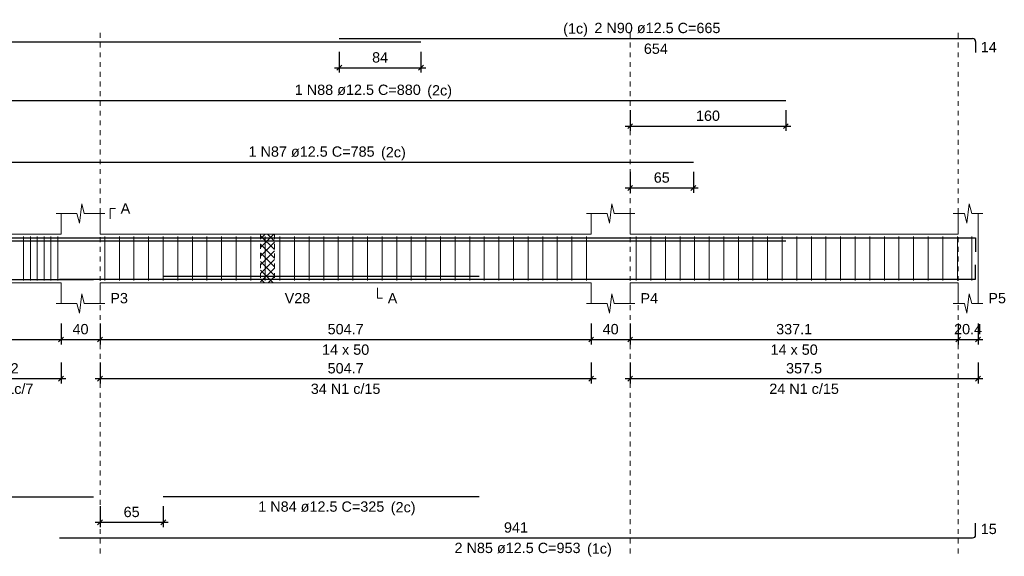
# Model space of a CAD drawing. Header units: millimetres. Extents: x 10 to 1250, y -62 to 528.
# Tile 811 of 909: x 710 to 731, y 165 to 176. Entities that reach past the tile are written whole.
import ezdxf

# ---------------------------------------------------------------- set-up
doc = ezdxf.new("R2010")
doc.units = ezdxf.units.MM
doc.header["$LTSCALE"] = 0.05
doc.linetypes.add('DOT', pattern=[6.35, 0, -6.35])
for name, color, linetype, lineweight in [('Descrição da armadura', 7, 'Continuous', 5), ('DT-Arm complementar', 5, 'Continuous', 5), ('DT-Barras na forma', 2, 'Continuous', 30), ('DT-Barras rebatidas', 2, 'Continuous', 30), ('DT-Cotas', 9, 'Continuous', 5), ('DT-Forma', 5, 'Continuous', 5), ('DT-Hachura intersecção vigas', 9, 'Continuous', 5), ('DT-Pontilhado', 9, 'DOT', 5), ('DT-Textos', 7, 'Continuous', 5), ('Textos armaduras', 7, 'Continuous', 5)]:
    doc.layers.add(name, color=color, linetype=linetype, lineweight=lineweight)
doc.styles.add('Arial', font='arial.ttf')
doc.styles.get("Standard").update_dxf_attribs({"font": 'arial.ttf'})
doc.dimstyles.new('UM_50.000000', dxfattribs={"dimtxt": 0.18, "dimasz": 0.1, "dimexe": 0.1, "dimexo": 0.2, "dimgap": 0.1, "dimtad": 1, "dimdec": 1, "dimlfac": 50, "dimzin": 0, "dimdsep": 46, "dimtxsty": 'Standard', "dimblk": 'OBLIQUE', "dimcen": 0.09, "dimdle": 0.1, "dimadec": 1, "dimazin": 2, "dimtfac": 1, "dimtdec": 1, "dimtofl": 0, "dimtmove": 0, "dimatfit": 3, "dimldrblk": 'OBLIQUE', "dimfxl": 1, "dimtolj": 1, "dimarcsym": 1})

# ---------------------------------------------------------------- blocks, each defined once
blk = doc.blocks.new('_Oblique')
at = {"color": 0, "linetype": 'ByBlock', "lineweight": -2}
blk.add_line((-0.5, -0.5), (0.5, 0.5), dxfattribs=at)
blk = doc.blocks.new('*D2125')
at = {"layer": 'Defpoints', "color": 0, "transparency": 16777216}
for p in [(703.705, 170.05), (711.307, 170.05), (711.307, 169.52)]:
    blk.add_point(p, dxfattribs=at)
at = {"layer": 'DT-Cotas', "color": 0, "lineweight": -2, "transparency": 16777216}
for p, q in [((703.705, 169.85), (703.705, 169.42)), ((711.307, 169.85), (711.307, 169.42)), ((703.605, 169.52), (711.407, 169.52))]:
    blk.add_line(p, q, dxfattribs=at)
at = {"layer": 'DT-Cotas', "color": 0, "lineweight": -2, "transparency": 16777216, "xscale": 0.1, "yscale": 0.1, "zscale": 0.1, "rotation": 180}
blk.add_blockref('_Oblique', (703.705, 169.52), dxfattribs=at)
at = {"layer": 'DT-Cotas', "color": 0, "lineweight": -2, "transparency": 16777216, "xscale": 0.1, "yscale": 0.1, "zscale": 0.1}
blk.add_blockref('_Oblique', (711.307, 169.52), dxfattribs=at)
at = {"layer": 'DT-Cotas', "transparency": 16777216, "insert": (707.506, 169.732), "char_height": 0.2118, "attachment_point": 5, "rotation": 0.0057, "style": 'Arial'}
blk.add_mtext('\\A1;380.1', dxfattribs=at)
blk = doc.blocks.new('*D2126')
at = {"layer": 'Defpoints', "color": 0, "transparency": 16777216}
for p in [(711.307, 170.05), (712.107, 170.05), (712.107, 169.52)]:
    blk.add_point(p, dxfattribs=at)
at = {"layer": 'DT-Cotas', "color": 0, "lineweight": -2, "transparency": 16777216}
for p, q in [((711.307, 169.85), (711.307, 169.42)), ((712.107, 169.85), (712.107, 169.42)), ((711.207, 169.52), (712.207, 169.52))]:
    blk.add_line(p, q, dxfattribs=at)
at = {"layer": 'DT-Cotas', "color": 0, "lineweight": -2, "transparency": 16777216, "xscale": 0.1, "yscale": 0.1, "zscale": 0.1, "rotation": 180}
blk.add_blockref('_Oblique', (711.307, 169.52), dxfattribs=at)
at = {"layer": 'DT-Cotas', "color": 0, "lineweight": -2, "transparency": 16777216, "xscale": 0.1, "yscale": 0.1, "zscale": 0.1}
blk.add_blockref('_Oblique', (712.107, 169.52), dxfattribs=at)
at = {"layer": 'DT-Cotas', "transparency": 16777216, "insert": (711.707, 169.732), "char_height": 0.2118, "attachment_point": 5, "rotation": 0.0057, "style": 'Arial'}
blk.add_mtext('\\A1;40', dxfattribs=at)
blk = doc.blocks.new('*D2127')
at = {"layer": 'Defpoints', "color": 0, "transparency": 16777216}
for p in [(712.107, 170.05), (722.202, 170.05), (722.202, 169.52)]:
    blk.add_point(p, dxfattribs=at)
at = {"layer": 'DT-Cotas', "color": 0, "lineweight": -2, "transparency": 16777216}
for p, q in [((712.107, 169.85), (712.107, 169.42)), ((722.202, 169.85), (722.202, 169.42)), ((712.007, 169.52), (722.302, 169.52))]:
    blk.add_line(p, q, dxfattribs=at)
at = {"layer": 'DT-Cotas', "color": 0, "lineweight": -2, "transparency": 16777216, "xscale": 0.1, "yscale": 0.1, "zscale": 0.1, "rotation": 180}
blk.add_blockref('_Oblique', (712.107, 169.52), dxfattribs=at)
at = {"layer": 'DT-Cotas', "color": 0, "lineweight": -2, "transparency": 16777216, "xscale": 0.1, "yscale": 0.1, "zscale": 0.1}
blk.add_blockref('_Oblique', (722.202, 169.52), dxfattribs=at)
at = {"layer": 'DT-Cotas', "transparency": 16777216, "insert": (717.155, 169.732), "char_height": 0.2118, "attachment_point": 5, "rotation": 0.0057, "style": 'Arial'}
blk.add_mtext('\\A1;504.7', dxfattribs=at)
blk = doc.blocks.new('*D2128')
at = {"layer": 'Defpoints', "color": 0, "transparency": 16777216}
for p in [(722.202, 170.05), (723.002, 170.05), (723.002, 169.52)]:
    blk.add_point(p, dxfattribs=at)
at = {"layer": 'DT-Cotas', "color": 0, "lineweight": -2, "transparency": 16777216}
for p, q in [((722.202, 169.85), (722.202, 169.42)), ((723.002, 169.85), (723.002, 169.42)), ((722.102, 169.52), (723.102, 169.52))]:
    blk.add_line(p, q, dxfattribs=at)
at = {"layer": 'DT-Cotas', "color": 0, "lineweight": -2, "transparency": 16777216, "xscale": 0.1, "yscale": 0.1, "zscale": 0.1, "rotation": 180}
blk.add_blockref('_Oblique', (722.202, 169.52), dxfattribs=at)
at = {"layer": 'DT-Cotas', "color": 0, "lineweight": -2, "transparency": 16777216, "xscale": 0.1, "yscale": 0.1, "zscale": 0.1}
blk.add_blockref('_Oblique', (723.002, 169.52), dxfattribs=at)
at = {"layer": 'DT-Cotas', "transparency": 16777216, "insert": (722.602, 169.732), "char_height": 0.2118, "attachment_point": 5, "rotation": 0.0057, "style": 'Arial'}
blk.add_mtext('\\A1;40', dxfattribs=at)
blk = doc.blocks.new('*D2129')
at = {"layer": 'Defpoints', "color": 0, "transparency": 16777216}
for p in [(723.002, 170.05), (729.744, 170.05), (729.744, 169.52)]:
    blk.add_point(p, dxfattribs=at)
at = {"layer": 'DT-Cotas', "color": 0, "lineweight": -2, "transparency": 16777216}
for p, q in [((723.002, 169.85), (723.002, 169.42)), ((729.744, 169.85), (729.744, 169.42)), ((722.902, 169.52), (729.844, 169.52))]:
    blk.add_line(p, q, dxfattribs=at)
at = {"layer": 'DT-Cotas', "color": 0, "lineweight": -2, "transparency": 16777216, "xscale": 0.1, "yscale": 0.1, "zscale": 0.1, "rotation": 180}
blk.add_blockref('_Oblique', (723.002, 169.52), dxfattribs=at)
at = {"layer": 'DT-Cotas', "color": 0, "lineweight": -2, "transparency": 16777216, "xscale": 0.1, "yscale": 0.1, "zscale": 0.1}
blk.add_blockref('_Oblique', (729.744, 169.52), dxfattribs=at)
at = {"layer": 'DT-Cotas', "transparency": 16777216, "insert": (726.373, 169.732), "char_height": 0.2118, "attachment_point": 5, "rotation": 0.0057, "style": 'Arial'}
blk.add_mtext('\\A1;337.1', dxfattribs=at)
blk = doc.blocks.new('*D2130')
at = {"layer": 'Defpoints', "color": 0, "transparency": 16777216}
for p in [(729.744, 170.05), (730.152, 170.05), (730.152, 169.52)]:
    blk.add_point(p, dxfattribs=at)
at = {"layer": 'DT-Cotas', "color": 0, "lineweight": -2, "transparency": 16777216}
for p, q in [((729.744, 169.85), (729.744, 169.42)), ((730.152, 169.85), (730.152, 169.42)), ((729.644, 169.52), (730.252, 169.52))]:
    blk.add_line(p, q, dxfattribs=at)
at = {"layer": 'DT-Cotas', "color": 0, "lineweight": -2, "transparency": 16777216, "xscale": 0.1, "yscale": 0.1, "zscale": 0.1, "rotation": 180}
blk.add_blockref('_Oblique', (729.744, 169.52), dxfattribs=at)
at = {"layer": 'DT-Cotas', "color": 0, "lineweight": -2, "transparency": 16777216, "xscale": 0.1, "yscale": 0.1, "zscale": 0.1}
blk.add_blockref('_Oblique', (730.152, 169.52), dxfattribs=at)
at = {"layer": 'DT-Cotas', "transparency": 16777216, "insert": (729.948, 169.732), "char_height": 0.2118, "attachment_point": 5, "rotation": 0.0057, "style": 'Arial'}
blk.add_mtext('\\A1;20.4', dxfattribs=at)
blk = doc.blocks.new('*D2132')
at = {"layer": 'Defpoints', "color": 0, "transparency": 16777216}
for p in [(709.067, 169.245), (711.307, 169.245), (711.307, 168.716)]:
    blk.add_point(p, dxfattribs=at)
at = {"layer": 'DT-Cotas', "color": 0, "lineweight": -2, "transparency": 16777216}
for p, q in [((709.067, 169.045), (709.067, 168.616)), ((711.307, 169.045), (711.307, 168.616)), ((708.967, 168.716), (711.407, 168.716))]:
    blk.add_line(p, q, dxfattribs=at)
at = {"layer": 'DT-Cotas', "color": 0, "lineweight": -2, "transparency": 16777216, "xscale": 0.1, "yscale": 0.1, "zscale": 0.1, "rotation": 180}
blk.add_blockref('_Oblique', (709.067, 168.716), dxfattribs=at)
at = {"layer": 'DT-Cotas', "color": 0, "lineweight": -2, "transparency": 16777216, "xscale": 0.1, "yscale": 0.1, "zscale": 0.1}
blk.add_blockref('_Oblique', (711.307, 168.716), dxfattribs=at)
at = {"layer": 'DT-Cotas', "transparency": 16777216, "insert": (710.187, 168.927), "char_height": 0.2118, "attachment_point": 5, "rotation": 0.0057, "style": 'Arial'}
blk.add_mtext('\\A1;112', dxfattribs=at)
blk = doc.blocks.new('*D2134')
at = {"layer": 'Defpoints', "color": 0, "transparency": 16777216}
for p in [(712.107, 169.245), (722.202, 169.245), (722.202, 168.716)]:
    blk.add_point(p, dxfattribs=at)
at = {"layer": 'DT-Cotas', "color": 0, "lineweight": -2, "transparency": 16777216}
for p, q in [((712.107, 169.045), (712.107, 168.616)), ((722.202, 169.045), (722.202, 168.616)), ((712.007, 168.716), (722.302, 168.716))]:
    blk.add_line(p, q, dxfattribs=at)
at = {"layer": 'DT-Cotas', "color": 0, "lineweight": -2, "transparency": 16777216, "xscale": 0.1, "yscale": 0.1, "zscale": 0.1, "rotation": 180}
blk.add_blockref('_Oblique', (712.107, 168.716), dxfattribs=at)
at = {"layer": 'DT-Cotas', "color": 0, "lineweight": -2, "transparency": 16777216, "xscale": 0.1, "yscale": 0.1, "zscale": 0.1}
blk.add_blockref('_Oblique', (722.202, 168.716), dxfattribs=at)
at = {"layer": 'DT-Cotas', "transparency": 16777216, "insert": (717.155, 168.927), "char_height": 0.2118, "attachment_point": 5, "rotation": 0.0057, "style": 'Arial'}
blk.add_mtext('\\A1;504.7', dxfattribs=at)
blk = doc.blocks.new('*D2135')
at = {"layer": 'Defpoints', "color": 0, "transparency": 16777216}
for p in [(723.002, 169.245), (730.152, 169.245), (730.152, 168.716)]:
    blk.add_point(p, dxfattribs=at)
at = {"layer": 'DT-Cotas', "color": 0, "lineweight": -2, "transparency": 16777216}
for p, q in [((723.002, 169.045), (723.002, 168.616)), ((730.152, 169.045), (730.152, 168.616)), ((722.902, 168.716), (730.252, 168.716))]:
    blk.add_line(p, q, dxfattribs=at)
at = {"layer": 'DT-Cotas', "color": 0, "lineweight": -2, "transparency": 16777216, "xscale": 0.1, "yscale": 0.1, "zscale": 0.1, "rotation": 180}
blk.add_blockref('_Oblique', (723.002, 168.716), dxfattribs=at)
at = {"layer": 'DT-Cotas', "color": 0, "lineweight": -2, "transparency": 16777216, "xscale": 0.1, "yscale": 0.1, "zscale": 0.1}
blk.add_blockref('_Oblique', (730.152, 168.716), dxfattribs=at)
at = {"layer": 'DT-Cotas', "transparency": 16777216, "insert": (726.577, 168.927), "char_height": 0.2118, "attachment_point": 5, "rotation": 0.0057, "style": 'Arial'}
blk.add_mtext('\\A1;357.5', dxfattribs=at)
blk = doc.blocks.new('*D2136')
at = {"layer": 'Defpoints', "color": 0, "transparency": 16777216}
for p in [(712.107, 166.291), (713.407, 166.291), (712.107, 165.761)]:
    blk.add_point(p, dxfattribs=at)
at = {"layer": 'DT-Cotas', "color": 0, "lineweight": -2, "transparency": 16777216}
for p, q in [((712.107, 166.091), (712.107, 165.661)), ((713.407, 166.091), (713.407, 165.661)), ((713.507, 165.761), (712.007, 165.761))]:
    blk.add_line(p, q, dxfattribs=at)
at = {"layer": 'DT-Cotas', "color": 0, "lineweight": -2, "transparency": 16777216, "xscale": 0.1, "yscale": 0.1, "zscale": 0.1, "rotation": 180}
blk.add_blockref('_Oblique', (712.107, 165.761), dxfattribs=at)
at = {"layer": 'DT-Cotas', "color": 0, "lineweight": -2, "transparency": 16777216, "xscale": 0.1, "yscale": 0.1, "zscale": 0.1}
blk.add_blockref('_Oblique', (713.407, 165.761), dxfattribs=at)
at = {"layer": 'DT-Cotas', "transparency": 16777216, "insert": (712.757, 165.973), "char_height": 0.2118, "attachment_point": 5, "rotation": 0.0057, "style": 'Arial'}
blk.add_mtext('\\A1;65', dxfattribs=at)
blk = doc.blocks.new('*D2137')
at = {"layer": 'Defpoints', "color": 0, "transparency": 16777216}
for p in [(723.002, 173.166), (724.302, 173.166), (724.302, 172.636)]:
    blk.add_point(p, dxfattribs=at)
at = {"layer": 'DT-Cotas', "color": 0, "lineweight": -2, "transparency": 16777216}
for p, q in [((723.002, 172.966), (723.002, 172.536)), ((724.302, 172.966), (724.302, 172.536)), ((722.902, 172.636), (724.402, 172.636))]:
    blk.add_line(p, q, dxfattribs=at)
at = {"layer": 'DT-Cotas', "color": 0, "lineweight": -2, "transparency": 16777216, "xscale": 0.1, "yscale": 0.1, "zscale": 0.1, "rotation": 180}
blk.add_blockref('_Oblique', (723.002, 172.636), dxfattribs=at)
at = {"layer": 'DT-Cotas', "color": 0, "lineweight": -2, "transparency": 16777216, "xscale": 0.1, "yscale": 0.1, "zscale": 0.1}
blk.add_blockref('_Oblique', (724.302, 172.636), dxfattribs=at)
at = {"layer": 'DT-Cotas', "transparency": 16777216, "insert": (723.652, 172.848), "char_height": 0.2118, "attachment_point": 5, "rotation": 0.0057, "style": 'Arial'}
blk.add_mtext('\\A1;65', dxfattribs=at)
blk = doc.blocks.new('*D2138')
at = {"layer": 'Defpoints', "color": 0, "transparency": 16777216}
for p in [(723.002, 174.437), (726.202, 174.437), (726.202, 173.907)]:
    blk.add_point(p, dxfattribs=at)
at = {"layer": 'DT-Cotas', "color": 0, "lineweight": -2, "transparency": 16777216}
for p, q in [((723.002, 174.237), (723.002, 173.807)), ((726.202, 174.237), (726.202, 173.807)), ((722.902, 173.907), (726.302, 173.907))]:
    blk.add_line(p, q, dxfattribs=at)
at = {"layer": 'DT-Cotas', "color": 0, "lineweight": -2, "transparency": 16777216, "xscale": 0.1, "yscale": 0.1, "zscale": 0.1, "rotation": 180}
blk.add_blockref('_Oblique', (723.002, 173.907), dxfattribs=at)
at = {"layer": 'DT-Cotas', "color": 0, "lineweight": -2, "transparency": 16777216, "xscale": 0.1, "yscale": 0.1, "zscale": 0.1}
blk.add_blockref('_Oblique', (726.202, 173.907), dxfattribs=at)
at = {"layer": 'DT-Cotas', "transparency": 16777216, "insert": (724.602, 174.119), "char_height": 0.2118, "attachment_point": 5, "rotation": 0.0057, "style": 'Arial'}
blk.add_mtext('\\A1;160', dxfattribs=at)
blk = doc.blocks.new('*D2139')
at = {"layer": 'Defpoints', "color": 0, "transparency": 16777216}
for p in [(717.024, 175.637), (718.704, 175.637), (718.704, 175.107)]:
    blk.add_point(p, dxfattribs=at)
at = {"layer": 'DT-Cotas', "color": 0, "lineweight": -2, "transparency": 16777216}
for p, q in [((717.024, 175.437), (717.024, 175.007)), ((718.704, 175.437), (718.704, 175.007)), ((716.924, 175.107), (718.804, 175.107))]:
    blk.add_line(p, q, dxfattribs=at)
at = {"layer": 'DT-Cotas', "color": 0, "lineweight": -2, "transparency": 16777216, "xscale": 0.1, "yscale": 0.1, "zscale": 0.1, "rotation": 180}
blk.add_blockref('_Oblique', (717.024, 175.107), dxfattribs=at)
at = {"layer": 'DT-Cotas', "color": 0, "lineweight": -2, "transparency": 16777216, "xscale": 0.1, "yscale": 0.1, "zscale": 0.1}
blk.add_blockref('_Oblique', (718.704, 175.107), dxfattribs=at)
at = {"layer": 'DT-Cotas', "transparency": 16777216, "insert": (717.864, 175.319), "char_height": 0.2118, "attachment_point": 5, "rotation": 0.0057, "style": 'Arial'}
blk.add_mtext('\\A1;84', dxfattribs=at)

msp = doc.modelspace()

# ---------------------------------------------------------------- hatches: boundary and pattern name
at = {"layer": 'DT-Hachura intersecção vigas', "linetype": 'Continuous'}
h = msp.add_hatch(dxfattribs=at)
h.set_pattern_fill('ANSI37', color=256, style=0)
h.set_pattern_definition([(45, (633.59027, 120.002), (-0.08838835, 0.08838835), []), (135, (633.59027, 120.002), (-0.08838835, -0.08838835), [])])
h.paths.add_polyline_path([(715.4045, 170.6853), (715.6905, 170.6853), (715.6905, 171.6853), (715.4045, 171.6853), (715.4045, 170.6853)])

# ---------------------------------------------------------------- linework, layer by layer
at = {"layer": 'DT-Arm complementar'}
for p, q in [((710.5373, 170.7353), (710.5373, 171.6353)), ((710.6773, 170.7353), (710.6773, 171.6353)), ((710.8173, 170.7353), (710.8173, 171.6353)), ((710.9573, 170.7353), (710.9573, 171.6353)), ((711.0973, 170.7353), (711.0973, 171.6353)), ((711.2373, 170.7353), (711.2373, 171.6353)), ((712.2047, 170.7353), (712.2047, 171.6353)), ((712.5047, 170.7353), (712.5047, 171.6353)), ((712.8047, 170.7353), (712.8047, 171.6353)), ((713.1047, 170.7353), (713.1047, 171.6353)), ((713.4047, 170.7353), (713.4047, 171.6353)), ((713.7047, 170.7353), (713.7047, 171.6353)), ((714.0047, 170.7353), (714.0047, 171.6353)), ((714.3047, 170.7353), (714.3047, 171.6353)), ((714.6047, 170.7353), (714.6047, 171.6353)), ((714.9047, 170.7353), (714.9047, 171.6353)), ((715.2047, 170.7353), (715.2047, 171.6353)), ((715.5047, 170.7353), (715.5047, 171.6353)), ((715.8047, 170.7353), (715.8047, 171.6353)), ((716.1047, 170.7353), (716.1047, 171.6353)), ((716.4047, 170.7353), (716.4047, 171.6353)), ((716.7047, 170.7353), (716.7047, 171.6353)), ((717.0047, 170.7353), (717.0047, 171.6353)), ((717.3047, 170.7353), (717.3047, 171.6353)), ((717.6047, 170.7353), (717.6047, 171.6353)), ((717.9047, 170.7353), (717.9047, 171.6353)), ((718.2047, 170.7353), (718.2047, 171.6353)), ((718.5047, 170.7353), (718.5047, 171.6353)), ((718.8047, 170.7353), (718.8047, 171.6353)), ((719.1047, 170.7353), (719.1047, 171.6353)), ((719.4047, 170.7353), (719.4047, 171.6353)), ((719.7047, 170.7353), (719.7047, 171.6353)), ((720.0047, 170.7353), (720.0047, 171.6353)), ((720.3047, 170.7353), (720.3047, 171.6353)), ((720.6047, 170.7353), (720.6047, 171.6353)), ((720.9047, 170.7353), (720.9047, 171.6353)), ((721.2047, 170.7353), (721.2047, 171.6353)), ((721.5047, 170.7353), (721.5047, 171.6353)), ((721.8047, 170.7353), (721.8047, 171.6353)), ((722.1047, 170.7353), (722.1047, 171.6353)), ((723.1272, 170.7353), (723.1272, 171.6353)), ((723.4272, 170.7353), (723.4272, 171.6353)), ((723.7272, 170.7353), (723.7272, 171.6353)), ((724.0272, 170.7353), (724.0272, 171.6353)), ((724.3272, 170.7353), (724.3272, 171.6353)), ((724.6272, 170.7353), (724.6272, 171.6353)), ((724.9272, 170.7353), (724.9272, 171.6353)), ((725.2272, 170.7353), (725.2272, 171.6353)), ((725.5272, 170.7353), (725.5272, 171.6353)), ((725.8272, 170.7353), (725.8272, 171.6353)), ((726.1272, 170.7353), (726.1272, 171.6353)), ((726.4272, 170.7353), (726.4272, 171.6353)), ((726.7272, 170.7353), (726.7272, 171.6353)), ((727.0272, 170.7353), (727.0272, 171.6353)), ((727.3272, 170.7353), (727.3272, 171.6353)), ((727.6272, 170.7353), (727.6272, 171.6353)), ((727.9272, 170.7353), (727.9272, 171.6353)), ((728.2272, 170.7353), (728.2272, 171.6353)), ((728.5272, 170.7353), (728.5272, 171.6353)), ((728.8272, 170.7353), (728.8272, 171.6353)), ((729.1272, 170.7353), (729.1272, 171.6353)), ((729.4272, 170.7353), (729.4272, 171.6353)), ((729.7272, 170.7353), (729.7272, 171.6353)), ((730.0272, 170.7353), (730.0272, 171.6353))]:
    msp.add_line(p, q, dxfattribs=at)
at = {"layer": 'DT-Barras na forma'}
for points in [[(694.7035, 171.6128), (718.7035, 171.6128)], [(717.0235, 171.6128), (730.1023, 171.6128), (730.1023, 171.3253)], [(708.6073, 171.5478), (724.3021, 171.5478)], [(708.6073, 171.5478), (726.2021, 171.5478)], [(694.7035, 170.9953), (694.7035, 170.7553), (711.9744, 170.7553)], [(711.2733, 170.7578), (730.1023, 170.7578), (730.1023, 171.0578)], [(713.4073, 170.8228), (719.9021, 170.8228)]]:
    msp.add_lwpolyline(points, dxfattribs=at)
at = {"layer": 'DT-Barras rebatidas'}
for p, q in [((717.0235, 175.7076), (730.0398, 175.7076)), ((694.7035, 175.637), (718.7035, 175.637)), ((730.1023, 175.6451), (730.1023, 175.4201)), ((708.6073, 174.4368), (726.2021, 174.4368)), ((708.6073, 173.166), (724.3021, 173.166)), ((694.7535, 166.2883), (711.9744, 166.2883)), ((713.4073, 166.2908), (719.9021, 166.2908)), ((730.1023, 165.5036), (730.1023, 165.7411)), ((711.2733, 165.4411), (730.0398, 165.4411))]:
    msp.add_line(p, q, dxfattribs=at)
for centre, start, end in [((730.0398, 175.6451), 0, 90), ((730.0398, 165.5036), 270, 0)]:
    msp.add_arc(centre, 0.0625, start, end, dxfattribs=at)
at = {"layer": 'DT-Forma'}
for p, q in [((711.6823, 171.9089), (711.7323, 172.3089)), ((711.7323, 172.3089), (711.7823, 172.1089)), ((722.5771, 171.9089), (722.6271, 172.3089)), ((722.6271, 172.3089), (722.6771, 172.1089)), ((729.923, 171.9089), (729.973, 172.3089)), ((729.973, 172.3089), (730.023, 172.1089)), ((711.2073, 172.1089), (711.6323, 172.1089)), ((711.3073, 171.6853), (711.3073, 172.1089)), ((711.6323, 172.1089), (711.6823, 171.9089)), ((711.7823, 172.1089), (712.2073, 172.1089)), ((712.1073, 172.1089), (712.1073, 171.6853)), ((722.1021, 172.1089), (722.5271, 172.1089)), ((722.2021, 171.6853), (722.2021, 172.1089)), ((722.5271, 172.1089), (722.5771, 171.9089)), ((722.6771, 172.1089), (723.1021, 172.1089)), ((723.0021, 172.1089), (723.0021, 171.6853)), ((729.6438, 172.1089), (729.873, 172.1089)), ((729.7438, 171.6853), (729.7438, 172.1089)), ((729.873, 172.1089), (729.923, 171.9089)), ((730.023, 172.1089), (730.2523, 172.1089)), ((730.1523, 172.1089), (730.1523, 171.6853)), ((703.7047, 171.6853), (711.3073, 171.6853)), ((712.1073, 171.6853), (715.4045, 171.6853)), ((715.4045, 171.6853), (715.6905, 171.6853)), ((715.6905, 171.6853), (722.2021, 171.6853)), ((723.0021, 171.6853), (729.7438, 171.6853)), ((703.7047, 170.6853), (711.3073, 170.6853)), ((711.3073, 170.6853), (711.3073, 170.2617)), ((712.1073, 170.2617), (712.1073, 170.6853)), ((712.1073, 170.6853), (715.4045, 170.6853)), ((715.4045, 170.6853), (715.6905, 170.6853)), ((715.6905, 170.6853), (722.2021, 170.6853)), ((722.2021, 170.6853), (722.2021, 170.2617)), ((723.0021, 170.2617), (723.0021, 170.6853)), ((723.0021, 170.6853), (729.7438, 170.6853)), ((729.7438, 170.6853), (729.7438, 170.2617)), ((730.1523, 170.2617), (730.1523, 170.6853)), ((711.6823, 170.0617), (711.7323, 170.4617)), ((711.7323, 170.4617), (711.7823, 170.2617)), ((722.5771, 170.0617), (722.6271, 170.4617)), ((722.6271, 170.4617), (722.6771, 170.2617)), ((729.923, 170.0617), (729.973, 170.4617)), ((729.973, 170.4617), (730.023, 170.2617)), ((711.2073, 170.2617), (711.6323, 170.2617)), ((711.6323, 170.2617), (711.6823, 170.0617)), ((711.7823, 170.2617), (712.2073, 170.2617)), ((722.1021, 170.2617), (722.5271, 170.2617)), ((722.5271, 170.2617), (722.5771, 170.0617)), ((722.6771, 170.2617), (723.1021, 170.2617)), ((729.6438, 170.2617), (729.873, 170.2617)), ((729.873, 170.2617), (729.923, 170.0617)), ((730.023, 170.2617), (730.2523, 170.2617))]:
    msp.add_line(p, q, dxfattribs=at)
at = {"layer": 'DT-Forma', "linetype": 'Continuous'}
msp.add_line((730.1523, 171.6853), (730.1523, 170.6853), dxfattribs=at)
at = {"layer": 'DT-Pontilhado', "ltscale": 0.2}
for p, q in [((712.1073, 165.1234), (712.1073, 175.9194)), ((723.0021, 165.1234), (723.0021, 175.9194)), ((729.7438, 165.1234), (729.7438, 175.9194)), ((715.4045, 171.6853), (715.4045, 170.6853)), ((715.6905, 171.6853), (715.6905, 170.6853))]:
    msp.add_line(p, q, dxfattribs=at)
at = {"layer": 'DT-Textos'}
for points in [[(712.3191, 172.003), (712.3191, 172.2148), (712.425, 172.2148)], [(717.8085, 170.5794), (717.8085, 170.3676), (717.9144, 170.3676)]]:
    msp.add_lwpolyline(points, dxfattribs=at)

# ---------------------------------------------------------------- texts
at = {"layer": 'Descrição da armadura', "linetype": 'Continuous', "char_height": 0.2118, "attachment_point": 8, "line_spacing_factor": 0.798, "style": 'Arial'}
for s, insert, width in [('2 N90 ø12.5 C=665', (723.5629, 175.8135), 5.194653), ('1 N88 ø12.5 C=880', (717.4047, 174.5427), 5.194653), ('1 N87 ø12.5 C=785', (716.4547, 173.2719), 5.194653), ('16N1c/7', (710.1873, 168.3979), 2.209726), ('34 N1 c/15', (717.1547, 168.3979), 2.869342), ('24 N1 c/15', (726.5772, 168.3979), 2.869342), ('1 N84 ø12.5 C=325', (716.6547, 165.9731), 5.194653), ('2 N85 ø12.5 C=953', (720.6878, 165.1234), 5.194653)]:
    msp.add_mtext(s, dxfattribs=dict(at, insert=insert, width=width))
at = {"layer": 'DT-Textos', "char_height": 0.2118, "line_spacing_factor": 0.798, "style": 'Arial'}
for s, insert, width, attachment_point in [('(1c)', (722.1353, 175.744), 1.009083, 9), ('(2c)', (718.8323, 174.473), 1.009083, 7), ('(2c)', (717.8823, 173.202), 1.009083, 7), ('A', (712.5309, 172.1089), 0.390816, 7), ('P3', (712.3191, 170.2617), 0.716686, 7), ('V28', (715.9023, 170.2617), 1.042557, 7), ('A', (718.0203, 170.2617), 0.390816, 7), ('P4', (723.2139, 170.2617), 0.716686, 7), ('P5', (730.3641, 170.2617), 0.716686, 7), ('14 x 50', (717.1547, 169.2027), 1.922035, 8), ('14 x 50', (726.3729, 169.2027), 1.922035, 8), ('(2c)', (718.0823, 165.903), 1.009083, 7), ('(1c)', (722.1163, 165.053), 1.009083, 7)]:
    msp.add_mtext(s, dxfattribs=dict(at, insert=insert, width=width, attachment_point=attachment_point))
at = {"layer": 'Textos armaduras', "linetype": 'Continuous', "char_height": 0.2118, "attachment_point": 7, "line_spacing_factor": 0.798, "style": 'Arial'}
for s, insert, width in [('654', (723.2842, 175.3899), 0.989858), ('14', (730.2082, 175.4267), 0.659905), ('941', (720.4091, 165.547), 0.989858), ('15', (730.2082, 165.5164), 0.659905)]:
    msp.add_mtext(s, dxfattribs=dict(at, insert=insert, width=width))

# ---------------------------------------------------------------- dimensions: what is measured, and where the dimension line sits
at = {"layer": 'DT-Cotas'}
for base, p1, p2, picture, middle in [((718.7035, 175.1075), (717.0235, 175.637), (718.7035, 175.637), '*D2139', (717.8635, 175.3193)), ((726.2021, 173.9073), (723.0021, 174.4368), (726.2021, 174.4368), '*D2138', (724.6021, 174.1191)), ((724.3021, 172.6365), (723.0021, 173.166), (724.3021, 173.166), '*D2137', (723.6521, 172.8483)), ((711.3073, 169.5204), (703.7047, 170.0499), (711.3073, 170.0499), '*D2125', (707.506, 169.7322)), ((712.1073, 169.5204), (711.3073, 170.0499), (712.1073, 170.0499), '*D2126', (711.7073, 169.7322)), ((722.2021, 169.5204), (712.1073, 170.0499), (722.2021, 170.0499), '*D2127', (717.1547, 169.7322)), ((723.0021, 169.5204), (722.2021, 170.0499), (723.0021, 170.0499), '*D2128', (722.6021, 169.7322)), ((729.7438, 169.5204), (723.0021, 170.0499), (729.7438, 170.0499), '*D2129', (726.3729, 169.7322)), ((730.1523, 169.5204), (729.7438, 170.0499), (730.1523, 170.0499), '*D2130', (729.948, 169.7322)), ((711.3073, 168.7156), (709.0673, 169.2451), (711.3073, 169.2451), '*D2132', (710.1873, 168.9274)), ((722.2021, 168.7156), (712.1073, 169.2451), (722.2021, 169.2451), '*D2134', (717.1547, 168.9274)), ((730.1523, 168.7156), (723.0021, 169.2451), (730.1523, 169.2451), '*D2135', (726.5772, 168.9274)), ((712.1073, 165.7613), (713.4073, 166.2908), (712.1073, 166.2908), '*D2136', (712.7573, 165.9731))]:
    dim = msp.add_linear_dim(base=base, p1=p1, p2=p2, dimstyle='UM_50.000000', override={"dimtxt": 0.2118, "dimasz": 0.1, "dimexe": 0.1, "dimexo": 0.2, "dimtad": 1, "dimtih": 0, "dimtoh": 0, "dimdec": 1, "dimlfac": 50, "dimzin": 8, "dimtxsty": 'Arial', "dimblk": 'Oblique', "dimblk1": 'Oblique', "dimblk2": 'Oblique', "dimsah": 1, "dimdle": 0.1, "dimse1": 0, "dimse2": 0, "dimclrt": 256, "dimadec": 1, "dimazin": 3, "dimtmove": 2, "dimldrblk": 'Oblique'}, dxfattribs=at)
    dim.commit()
    dim.dimension.update_dxf_attribs({"geometry": picture, "text_midpoint": middle, "dimtype": 160, "text_rotation": 0.00573})

doc.saveas('drawing.dxf')
